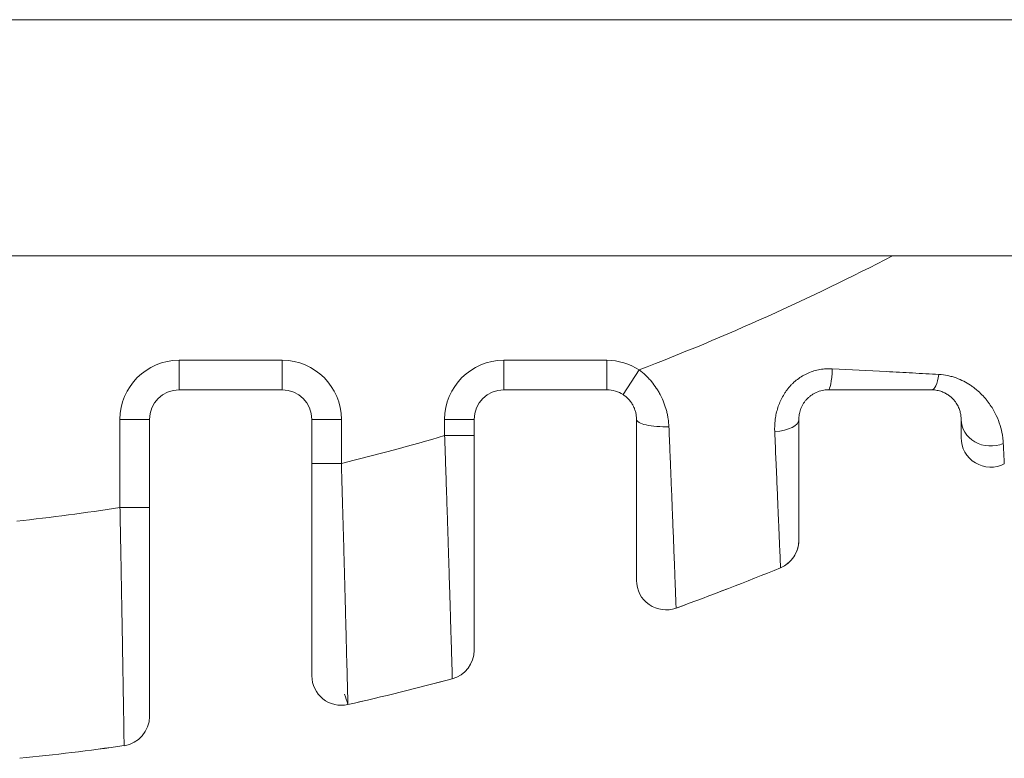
# Model space of a CAD drawing. Header units: millimetres. Extents: x 25069 to 61396, y 8621 to 21558.
# Tile 565 of 656: x 57318 to 57352, y 15867 to 15892. Entities that reach past the tile are written whole.
import ezdxf

# ---------------------------------------------------------------- set-up
doc = ezdxf.new("R2010")
doc.units = ezdxf.units.MM
doc.layers.add('10', color=7, linetype='Continuous')

msp = doc.modelspace()

# ---------------------------------------------------------------- linework, layer by layer
at = {"layer": '10', "color": 7, "linetype": 'Continuous', "lineweight": 20}
for p, q in [((57309.05, 15891.628), (57368.306, 15891.628)), ((57362.089, 15883.628), (57309.05, 15883.628)), ((57362.08, 15883.628), (57309.05, 15883.628)), ((57323.8, 15880.086), (57327.3, 15880.086)), ((57323.8, 15880.086), (57323.8, 15879.086)), ((57327.3, 15880.086), (57327.3, 15879.086)), ((57334.8, 15880.086), (57338.3, 15880.086)), ((57334.8, 15880.086), (57334.8, 15879.086)), ((57338.3, 15880.086), (57338.3, 15879.086)), ((57338.846, 15878.925), (57339.391, 15879.763)), ((57323.8, 15879.086), (57327.3, 15879.086)), ((57327.3, 15879.086), (57323.8, 15879.086)), ((57334.8, 15879.086), (57338.3, 15879.086)), ((57338.3, 15879.086), (57334.8, 15879.086)), ((57321.8, 15875.095), (57321.8, 15878.086)), ((57321.8, 15878.086), (57322.8, 15878.086)), ((57322.8, 15875.095), (57322.8, 15878.086)), ((57322.8, 15878.086), (57322.8, 15875.095)), ((57328.3, 15878.086), (57328.3, 15876.59)), ((57329.3, 15878.086), (57328.3, 15878.086)), ((57328.3, 15876.59), (57328.3, 15878.086)), ((57329.3, 15878.086), (57329.3, 15876.59)), ((57332.8, 15877.534), (57332.8, 15878.086)), ((57332.8, 15878.086), (57333.8, 15878.086)), ((57333.8, 15877.534), (57333.8, 15878.086)), ((57333.8, 15878.086), (57333.8, 15877.534)), ((57332.8, 15877.534), (57333.8, 15877.534)), ((57329.3, 15876.59), (57328.3, 15876.59)), ((57321.8, 15875.095), (57322.8, 15875.095))]:
    msp.add_line(p, q, dxfattribs=at)
for centre, radius, start, end in [((57309.05, 15958.628), 84.5, 291.04265, 297.43038), ((57323.8, 15878.086), 2, 90, 180), ((57327.3, 15878.086), 2, 0, 90), ((57334.8, 15878.086), 2, 90, 180), ((57338.3, 15878.086), 2, 56.9479, 90), ((57323.8, 15878.086), 1, 90, 180), ((57323.8, 15878.086), 1, 90, 180), ((57327.3, 15878.086), 1, 0, 90), ((57327.3, 15878.086), 1, 0, 90), ((57334.8, 15878.086), 1, 90, 180), ((57334.8, 15878.086), 1, 90, 180), ((57338.3, 15878.086), 1, 56.9479, 90), ((57338.3, 15878.086), 1, 56.9479, 90), ((57309.05, 15958.628), 84.5, 283.86559, 286.32378), ((57351.3, 15877.466), 1, 180, 297.5), ((57309.05, 15958.628), 84.5, 276.28462, 278.67837), ((57343.8, 15873.983), 1, 292.3201, 0), ((57309.05, 15958.628), 92.5, 289.97012, 292.32014), ((57309.05, 15958.628), 92.5, 289.97012, 292.32024), ((57340.3, 15872.63), 1, 180, 289.9701), ((57332.8, 15870.264), 1, 285.0441, 0), ((57329.3, 15869.397), 1, 180, 282.7861), ((57309.05, 15958.628), 92.5, 282.78607, 285.04412), ((57309.05, 15958.628), 92.5, 282.78607, 285.04412), ((57321.8, 15868.02), 1, 278.0099, 0), ((57309.05, 15958.628), 92.5, 275.80211, 278.0099), ((57309.05, 15958.628), 92.5, 275.80211, 278.0099)]:
    msp.add_arc(centre, radius, start, end, dxfattribs=at)
for centre, major_axis, ratio, start_param, end_param in [((57345.8, 15880.086), (0, 1), 0.139903, 3.141593, 4.421853), ((57349.3, 15880.086), (0, 1), 0.278347, 3.141593, 4.214821), ((57340.3, 15878.086), (1, 0), 0.253111, 3.141593, 4.810282), ((57343.8, 15878.086), (-1, 0), 0.429298, 1.753944, 3.141593), ((57351.3, 15878.086), (1, 0), 0.902928, 3.141593, 5.154738)]:
    msp.add_ellipse(centre, major_axis=major_axis, ratio=ratio, start_param=start_param, end_param=end_param, dxfattribs=at)
for points, knots in [([(57339.391, 15879.763), (57339.468, 15879.706), (57339.54, 15879.645), (57339.644, 15879.547), (57339.677, 15879.513), (57339.742, 15879.443), (57339.774, 15879.408), (57339.864, 15879.299), (57339.92, 15879.224), (57339.998, 15879.106), (57340.023, 15879.066), (57340.07, 15878.985), (57340.093, 15878.944), (57340.158, 15878.818), (57340.196, 15878.732), (57340.262, 15878.559), (57340.291, 15878.471), (57340.326, 15878.337), (57340.337, 15878.292), (57340.356, 15878.201), (57340.364, 15878.155), (57340.385, 15878.018), (57340.394, 15877.926), (57340.398, 15877.835)], [0, 0, 0, 0, 0.125, 0.125, 0.1875, 0.1875, 0.25, 0.25, 0.375, 0.375, 0.4375, 0.4375, 0.5, 0.5, 0.625, 0.625, 0.75, 0.75, 0.8125, 0.8125, 0.875, 0.875, 1, 1, 1, 1]), ([(57343.983, 15877.664), (57343.977, 15877.791), (57343.981, 15877.919), (57344.003, 15878.112), (57344.013, 15878.176), (57344.033, 15878.273), (57344.04, 15878.305), (57344.056, 15878.37), (57344.065, 15878.402), (57344.113, 15878.564), (57344.163, 15878.689), (57344.257, 15878.869), (57344.292, 15878.928), (57344.349, 15879.014), (57344.369, 15879.042), (57344.41, 15879.099), (57344.432, 15879.126), (57344.477, 15879.18), (57344.5, 15879.206), (57344.547, 15879.257), (57344.572, 15879.282), (57344.647, 15879.354), (57344.7, 15879.399), (57344.81, 15879.483), (57344.868, 15879.522), (57344.944, 15879.567), (57344.959, 15879.576), (57344.99, 15879.593), (57345.006, 15879.601), (57345.053, 15879.625), (57345.085, 15879.64), (57345.181, 15879.682), (57345.311, 15879.73), (57345.447, 15879.762), (57345.55, 15879.781), (57345.585, 15879.786), (57345.655, 15879.794), (57345.69, 15879.797), (57345.795, 15879.803), (57345.865, 15879.804), (57345.934, 15879.8)], [0, 0, 0, 0, 0.125, 0.125, 0.1875, 0.1875, 0.21875, 0.21875, 0.25, 0.25, 0.375, 0.375, 0.4375, 0.4375, 0.46875, 0.46875, 0.5, 0.5, 0.53125, 0.53125, 0.5625, 0.5625, 0.625, 0.625, 0.6875, 0.6875, 0.703125, 0.703125, 0.71875, 0.71875, 0.75, 0.75, 0.8125, 0.875, 0.875, 0.90625, 0.90625, 0.9375, 0.9375, 1, 1, 1, 1]), ([(57345.934, 15879.8), (57346.546, 15879.768), (57347.153, 15879.736), (57348.057, 15879.689), (57348.357, 15879.673), (57348.954, 15879.641), (57349.25, 15879.625), (57349.545, 15879.609)], [0, 0, 0, 0, 0.5, 0.5, 0.75, 0.75, 1, 1, 1, 1]), ([(57349.545, 15879.609), (57349.649, 15879.604), (57349.75, 15879.59), (57349.896, 15879.559), (57349.944, 15879.547), (57350.015, 15879.527), (57350.038, 15879.52), (57350.085, 15879.505), (57350.108, 15879.497), (57350.221, 15879.456), (57350.307, 15879.418), (57350.469, 15879.334), (57350.546, 15879.288), (57350.637, 15879.227), (57350.655, 15879.215), (57350.69, 15879.19), (57350.708, 15879.177), (57350.759, 15879.138), (57350.792, 15879.112), (57350.888, 15879.032), (57350.947, 15878.976), (57351.057, 15878.864), (57351.108, 15878.806), (57351.18, 15878.719), (57351.214, 15878.675), (57351.246, 15878.631), (57351.267, 15878.601), (57351.278, 15878.586), (57351.328, 15878.512), (57351.365, 15878.453), (57351.432, 15878.335), (57351.462, 15878.277), (57351.544, 15878.103), (57351.587, 15877.99), (57351.654, 15877.77), (57351.679, 15877.663), (57351.705, 15877.51), (57351.712, 15877.46), (57351.723, 15877.363), (57351.726, 15877.316), (57351.728, 15877.27)], [0, 0, 0, 0, 0.0625, 0.0625, 0.09375, 0.09375, 0.109375, 0.109375, 0.125, 0.125, 0.1875, 0.1875, 0.25, 0.25, 0.265625, 0.265625, 0.28125, 0.28125, 0.3125, 0.3125, 0.375, 0.375, 0.4375, 0.4375, 0.46875, 0.484375, 0.484375, 0.5, 0.5, 0.5625, 0.5625, 0.625, 0.625, 0.75, 0.75, 0.875, 0.875, 0.9375, 0.9375, 1, 1, 1, 1]), ([(57345.8, 15879.086), (57345.766, 15879.086), (57345.731, 15879.085), (57345.661, 15879.077), (57345.626, 15879.072), (57345.523, 15879.05), (57345.455, 15879.028), (57345.374, 15878.991), (57345.358, 15878.984), (57345.326, 15878.967), (57345.311, 15878.958), (57345.265, 15878.931), (57345.206, 15878.893), (57345.152, 15878.848), (57345.113, 15878.813), (57345.101, 15878.801), (57345.076, 15878.776), (57345.064, 15878.763), (57345.041, 15878.737), (57345.03, 15878.724), (57345.009, 15878.697), (57344.978, 15878.657), (57344.951, 15878.616), (57344.919, 15878.56), (57344.904, 15878.531), (57344.885, 15878.488), (57344.878, 15878.474), (57344.867, 15878.445), (57344.861, 15878.43), (57344.836, 15878.358), (57344.822, 15878.302), (57344.804, 15878.192), (57344.8, 15878.138), (57344.8, 15878.086)], [0, 0, 0, 0, 0.0625, 0.0625, 0.125, 0.125, 0.25, 0.25, 0.28125, 0.28125, 0.3125, 0.3125, 0.375, 0.4375, 0.4375, 0.46875, 0.46875, 0.5, 0.5, 0.53125, 0.53125, 0.5625, 0.625, 0.625, 0.6875, 0.6875, 0.71875, 0.71875, 0.75, 0.75, 0.875, 0.875, 1, 1, 1, 1]), ([(57349.3, 15879.086), (57349.014, 15879.086), (57348.726, 15879.086), (57348.147, 15879.086), (57347.856, 15879.086), (57346.979, 15879.086), (57346.391, 15879.086), (57345.8, 15879.086)], [0, 0, 0, 0, 0.25, 0.25, 0.5, 0.5, 1, 1, 1, 1]), ([(57350.3, 15878.086), (57350.3, 15878.121), (57350.299, 15878.159), (57350.292, 15878.218), (57350.289, 15878.238), (57350.282, 15878.279), (57350.277, 15878.301), (57350.262, 15878.365), (57350.248, 15878.41), (57350.211, 15878.504), (57350.187, 15878.552), (57350.143, 15878.626), (57350.127, 15878.651), (57350.09, 15878.701), (57350.07, 15878.726), (57350.025, 15878.776), (57350, 15878.801), (57349.946, 15878.851), (57349.916, 15878.875), (57349.867, 15878.911), (57349.849, 15878.922), (57349.813, 15878.945), (57349.794, 15878.956), (57349.734, 15878.989), (57349.691, 15879.009), (57349.619, 15879.035), (57349.594, 15879.043), (57349.541, 15879.057), (57349.513, 15879.064), (57349.456, 15879.075), (57349.427, 15879.079), (57349.365, 15879.085), (57349.334, 15879.086), (57349.3, 15879.086)], [0, 0, 0, 0, 0.125, 0.125, 0.1875, 0.1875, 0.25, 0.25, 0.375, 0.375, 0.5, 0.5, 0.5625, 0.5625, 0.625, 0.625, 0.6875, 0.6875, 0.75, 0.75, 0.78125, 0.78125, 0.8125, 0.8125, 0.875, 0.875, 0.90625, 0.90625, 0.9375, 0.9375, 0.96875, 0.96875, 1, 1, 1, 1]), ([(57339.3, 15878.086), (57339.3, 15878.125), (57339.298, 15878.164), (57339.291, 15878.222), (57339.288, 15878.242), (57339.282, 15878.281), (57339.277, 15878.3), (57339.264, 15878.358), (57339.252, 15878.397), (57339.224, 15878.473), (57339.207, 15878.511), (57339.183, 15878.557), (57339.178, 15878.566), (57339.167, 15878.585), (57339.151, 15878.612), (57339.134, 15878.639), (57339.098, 15878.691), (57339.072, 15878.724), (57339.029, 15878.772), (57339.014, 15878.787), (57338.983, 15878.818), (57338.967, 15878.832), (57338.917, 15878.875), (57338.882, 15878.901), (57338.846, 15878.925)], [0, 0, 0, 0, 0.125, 0.125, 0.1875, 0.1875, 0.25, 0.25, 0.375, 0.375, 0.5, 0.5, 0.53125, 0.53125, 0.5625, 0.625, 0.625, 0.75, 0.75, 0.8125, 0.8125, 0.875, 0.875, 1, 1, 1, 1]), ([(57339.3, 15872.63), (57339.3, 15872.63), (57339.3, 15872.63), (57339.3, 15872.632), (57339.3, 15872.637), (57339.3, 15872.647), (57339.3, 15872.673), (57339.3, 15872.724), (57339.3, 15872.852), (57339.3, 15872.97), (57339.3, 15873.054), (57339.3, 15873.072), (57339.3, 15873.107), (57339.3, 15873.163), (57339.3, 15873.222), (57339.3, 15873.346), (57339.3, 15873.525), (57339.3, 15873.837), (57339.3, 15874.073), (57339.3, 15874.323), (57339.3, 15874.454), (57339.3, 15874.726), (57339.3, 15875.008), (57339.3, 15875.311), (57339.3, 15875.546), (57339.3, 15875.626), (57339.3, 15875.787), (57339.3, 15875.87), (57339.3, 15876.118), (57339.3, 15876.287), (57339.3, 15876.631), (57339.3, 15876.981), (57339.3, 15877.524), (57339.3, 15877.897), (57339.3, 15878.086)], [0, 0, 0, 0, 0.014928, 0.014928, 0.030564, 0.061837, 0.061837, 0.124381, 0.186925, 0.249469, 0.249469, 0.265105, 0.265105, 0.280741, 0.312013, 0.312013, 0.374558, 0.437102, 0.499646, 0.499646, 0.56219, 0.56219, 0.624735, 0.687279, 0.687279, 0.718551, 0.718551, 0.749823, 0.749823, 0.812367, 0.812367, 0.874912, 0.937456, 1, 1, 1, 1]), ([(57344.8, 15878.086), (57344.8, 15877.789), (57344.8, 15877.501), (57344.8, 15877.156), (57344.8, 15877.088), (57344.8, 15876.952), (57344.8, 15876.885), (57344.8, 15876.686), (57344.8, 15876.558), (57344.8, 15876.184), (57344.8, 15875.95), (57344.8, 15875.515), (57344.8, 15875.313), (57344.8, 15874.944), (57344.8, 15874.781), (57344.8, 15874.498), (57344.8, 15874.378), (57344.8, 15874.256), (57344.8, 15874.233), (57344.8, 15874.2), (57344.8, 15874.19), (57344.8, 15874.17), (57344.8, 15874.121), (57344.8, 15874.083), (57344.8, 15874.008), (57344.8, 15873.983), (57344.8, 15873.983)], [0, 0, 0, 0, 0.125, 0.125, 0.15625, 0.15625, 0.1875, 0.1875, 0.25, 0.25, 0.375, 0.375, 0.5, 0.5, 0.625, 0.625, 0.75, 0.75, 0.78125, 0.78125, 0.796875, 0.796875, 0.8125, 0.875, 0.875, 1, 1, 1, 1]), ([(57350.3, 15877.466), (57350.3, 15877.466), (57350.3, 15877.48), (57350.3, 15877.532), (57350.3, 15877.572), (57350.3, 15877.677), (57350.3, 15877.742), (57350.3, 15877.896), (57350.3, 15877.985), (57350.3, 15878.086)], [0, 0, 0, 0, 0.25, 0.25, 0.5, 0.5, 0.75, 0.75, 1, 1, 1, 1]), ([(57340.398, 15877.835), (57340.407, 15877.62), (57340.425, 15877.197), (57340.45, 15876.583), (57340.466, 15876.187), (57340.482, 15875.799), (57340.49, 15875.608), (57340.499, 15875.374), (57340.501, 15875.327), (57340.505, 15875.235), (57340.51, 15875.097), (57340.515, 15874.962), (57340.526, 15874.697), (57340.539, 15874.356), (57340.552, 15874.039), (57340.561, 15873.81), (57340.565, 15873.697), (57340.569, 15873.588), (57340.572, 15873.517), (57340.574, 15873.481), (57340.58, 15873.305), (57340.591, 15873.041), (57340.604, 15872.692), (57340.612, 15872.491), (57340.617, 15872.352), (57340.619, 15872.286), (57340.622, 15872.224), (57340.623, 15872.184), (57340.624, 15872.165), (57340.628, 15872.07), (57340.633, 15871.938), (57340.638, 15871.796), (57340.64, 15871.738), (57340.641, 15871.709), (57340.641, 15871.702), (57340.642, 15871.692), (57340.642, 15871.69), (57340.642, 15871.69)], [0, 0, 0, 0, 0.062522, 0.125044, 0.187565, 0.187565, 0.250087, 0.250087, 0.265718, 0.265718, 0.281348, 0.312609, 0.312609, 0.375131, 0.437652, 0.437652, 0.468913, 0.484544, 0.484544, 0.500174, 0.500174, 0.562696, 0.625218, 0.68774, 0.68774, 0.719, 0.734631, 0.734631, 0.750261, 0.750261, 0.812783, 0.875305, 0.937827, 0.937827, 0.969087, 0.969087, 1, 1, 1, 1]), ([(57333.06, 15869.298), (57333.06, 15869.298), (57333.06, 15869.312), (57333.059, 15869.346), (57333.058, 15869.354), (57333.058, 15869.371), (57333.058, 15869.381), (57333.057, 15869.412), (57333.056, 15869.436), (57333.054, 15869.517), (57333.05, 15869.651), (57333.044, 15869.837), (57333.04, 15869.995), (57333.038, 15870.051), (57333.035, 15870.14), (57333.034, 15870.171), (57333.032, 15870.233), (57333.032, 15870.265), (57333.027, 15870.427), (57333.023, 15870.568), (57333.013, 15870.871), (57333.009, 15871.033), (57332.998, 15871.377), (57332.993, 15871.56), (57332.985, 15871.802), (57332.984, 15871.851), (57332.981, 15871.95), (57332.976, 15872.099), (57332.971, 15872.253), (57332.962, 15872.565), (57332.948, 15872.996), (57332.934, 15873.455), (57332.923, 15873.81), (57332.919, 15873.93), (57332.913, 15874.113), (57332.911, 15874.174), (57332.907, 15874.297), (57332.905, 15874.359), (57332.895, 15874.668), (57332.887, 15874.919), (57332.871, 15875.426), (57332.862, 15875.683), (57332.845, 15876.203), (57332.836, 15876.466), (57332.825, 15876.799), (57332.823, 15876.866), (57332.819, 15876.999), (57332.812, 15877.2), (57332.805, 15877.4), (57332.8, 15877.534)], [0, 0, 0, 0, 0.0625, 0.0625, 0.078125, 0.078125, 0.09375, 0.09375, 0.125, 0.125, 0.1875, 0.25, 0.25, 0.28125, 0.28125, 0.296875, 0.296875, 0.3125, 0.3125, 0.375, 0.375, 0.4375, 0.4375, 0.5, 0.5, 0.515625, 0.515625, 0.53125, 0.5625, 0.5625, 0.625, 0.6875, 0.6875, 0.71875, 0.71875, 0.734375, 0.734375, 0.75, 0.75, 0.8125, 0.8125, 0.875, 0.875, 0.9375, 0.9375, 0.953125, 0.953125, 0.96875, 1, 1, 1, 1]), ([(57333.8, 15877.534), (57333.8, 15877.416), (57333.8, 15877.299), (57333.8, 15877.123), (57333.8, 15877.064), (57333.8, 15876.947), (57333.8, 15876.888), (57333.8, 15876.595), (57333.8, 15876.364), (57333.8, 15875.906), (57333.8, 15875.68), (57333.8, 15875.234), (57333.8, 15875.013), (57333.8, 15874.74), (57333.8, 15874.686), (57333.8, 15874.578), (57333.8, 15874.524), (57333.8, 15874.363), (57333.8, 15874.257), (57333.8, 15873.944), (57333.8, 15873.539), (57333.8, 15873.158), (57333.8, 15872.79), (57333.8, 15872.613), (57333.8, 15872.27), (57333.8, 15872.109), (57333.8, 15871.803), (57333.8, 15871.66), (57333.8, 15871.392), (57333.8, 15871.267), (57333.8, 15871.123), (57333.8, 15871.095), (57333.8, 15871.039), (57333.8, 15871.012), (57333.8, 15870.933), (57333.8, 15870.883), (57333.8, 15870.743), (57333.8, 15870.578), (57333.8, 15870.458), (57333.8, 15870.386), (57333.8, 15870.365), (57333.8, 15870.337), (57333.8, 15870.329), (57333.8, 15870.314), (57333.8, 15870.307), (57333.8, 15870.276), (57333.8, 15870.264), (57333.8, 15870.264)], [0, 0, 0, 0, 0.03125, 0.03125, 0.046875, 0.046875, 0.0625, 0.0625, 0.125, 0.125, 0.1875, 0.1875, 0.25, 0.25, 0.265625, 0.265625, 0.28125, 0.28125, 0.3125, 0.3125, 0.375, 0.4375, 0.4375, 0.5, 0.5, 0.5625, 0.5625, 0.625, 0.625, 0.6875, 0.6875, 0.703125, 0.703125, 0.71875, 0.71875, 0.75, 0.75, 0.8125, 0.875, 0.875, 0.90625, 0.90625, 0.921875, 0.921875, 0.9375, 0.9375, 1, 1, 1, 1]), ([(57344.18, 15873.058), (57344.18, 15873.058), (57344.18, 15873.072), (57344.177, 15873.134), (57344.174, 15873.203), (57344.172, 15873.255), (57344.172, 15873.265), (57344.171, 15873.288), (57344.17, 15873.299), (57344.169, 15873.335), (57344.168, 15873.361), (57344.162, 15873.497), (57344.156, 15873.631), (57344.143, 15873.946), (57344.136, 15874.128), (57344.126, 15874.36), (57344.125, 15874.387), (57344.123, 15874.439), (57344.119, 15874.52), (57344.116, 15874.602), (57344.108, 15874.772), (57344.103, 15874.889), (57344.088, 15875.256), (57344.077, 15875.518), (57344.058, 15875.939), (57344.052, 15876.084), (57344.044, 15876.27), (57344.042, 15876.308), (57344.039, 15876.383), (57344.034, 15876.497), (57344.029, 15876.613), (57344.012, 15877.003), (57343.998, 15877.327), (57343.983, 15877.664)], [0, 0, 0, 0, 0.0625, 0.125, 0.1875, 0.1875, 0.203125, 0.203125, 0.21875, 0.21875, 0.25, 0.25, 0.375, 0.375, 0.5, 0.5, 0.515625, 0.515625, 0.53125, 0.5625, 0.5625, 0.625, 0.625, 0.75, 0.75, 0.8125, 0.8125, 0.828125, 0.828125, 0.84375, 0.875, 0.875, 1, 1, 1, 1]), ([(57351.728, 15877.27), (57351.734, 15877.157), (57351.739, 15877.058), (57351.747, 15876.886), (57351.751, 15876.814), (57351.756, 15876.697), (57351.759, 15876.653), (57351.761, 15876.594), (57351.762, 15876.579), (57351.762, 15876.579)], [0, 0, 0, 0, 0.250236, 0.250236, 0.500472, 0.500472, 0.750708, 0.750708, 1, 1, 1, 1]), ([(57328.3, 15869.397), (57328.3, 15869.397), (57328.3, 15869.409), (57328.3, 15869.445), (57328.3, 15869.46), (57328.3, 15869.496), (57328.3, 15869.516), (57328.3, 15869.587), (57328.3, 15869.704), (57328.3, 15869.866), (57328.3, 15870.004), (57328.3, 15870.052), (57328.3, 15870.13), (57328.3, 15870.157), (57328.3, 15870.211), (57328.3, 15870.239), (57328.3, 15870.38), (57328.3, 15870.503), (57328.3, 15870.767), (57328.3, 15870.909), (57328.3, 15871.209), (57328.3, 15871.369), (57328.3, 15871.707), (57328.3, 15871.883), (57328.3, 15872.246), (57328.3, 15872.623), (57328.3, 15873.025), (57328.3, 15873.284), (57328.3, 15873.336), (57328.3, 15873.441), (57328.3, 15873.494), (57328.3, 15873.654), (57328.3, 15873.761), (57328.3, 15874.085), (57328.3, 15874.304), (57328.3, 15874.747), (57328.3, 15874.971), (57328.3, 15875.426), (57328.3, 15875.656), (57328.3, 15876.006), (57328.3, 15876.122), (57328.3, 15876.356), (57328.3, 15876.473), (57328.3, 15876.59)], [0, 0, 0, 0, 0.0625, 0.0625, 0.09375, 0.09375, 0.125, 0.125, 0.1875, 0.25, 0.25, 0.28125, 0.28125, 0.296875, 0.296875, 0.3125, 0.3125, 0.375, 0.375, 0.4375, 0.4375, 0.5, 0.5, 0.5625, 0.5625, 0.625, 0.6875, 0.6875, 0.703125, 0.703125, 0.71875, 0.71875, 0.75, 0.75, 0.8125, 0.8125, 0.875, 0.875, 0.9375, 0.9375, 0.96875, 0.96875, 1, 1, 1, 1]), ([(57329.3, 15876.59), (57329.304, 15876.457), (57329.308, 15876.324), (57329.316, 15876.057), (57329.32, 15875.924), (57329.331, 15875.526), (57329.339, 15875.264), (57329.353, 15874.747), (57329.361, 15874.492), (57329.375, 15873.987), (57329.382, 15873.738), (57329.392, 15873.37), (57329.395, 15873.248), (57329.399, 15873.096), (57329.4, 15873.066), (57329.402, 15873.006), (57329.404, 15872.916), (57329.407, 15872.827), (57329.415, 15872.533), (57329.427, 15872.076), (57329.438, 15871.649), (57329.447, 15871.339), (57329.449, 15871.238), (57329.453, 15871.088), (57329.455, 15871.039), (57329.457, 15870.941), (57329.458, 15870.893), (57329.465, 15870.653), (57329.469, 15870.472), (57329.478, 15870.132), (57329.482, 15869.972), (57329.49, 15869.673), (57329.494, 15869.534), (57329.498, 15869.373), (57329.498, 15869.342), (57329.5, 15869.28), (57329.501, 15869.25), (57329.503, 15869.163), (57329.504, 15869.107), (57329.508, 15868.952), (57329.513, 15868.769), (57329.516, 15868.637), (57329.518, 15868.557), (57329.519, 15868.533), (57329.52, 15868.493), (57329.52, 15868.476), (57329.521, 15868.435), (57329.522, 15868.422), (57329.522, 15868.421)], [0, 0, 0, 0, 0.031257, 0.031257, 0.062515, 0.062515, 0.12503, 0.12503, 0.187545, 0.187545, 0.25006, 0.25006, 0.281317, 0.281317, 0.289132, 0.289132, 0.296946, 0.312575, 0.312575, 0.37509, 0.437605, 0.437605, 0.468862, 0.468862, 0.484491, 0.484491, 0.50012, 0.50012, 0.562635, 0.562635, 0.62515, 0.62515, 0.687665, 0.687665, 0.703294, 0.703294, 0.718922, 0.718922, 0.75018, 0.75018, 0.812695, 0.87521, 0.87521, 0.906467, 0.906467, 0.937725, 0.937725, 1, 1, 1, 1]), ([(57321.94, 15867.03), (57321.94, 15867.03), (57321.94, 15867.043), (57321.939, 15867.076), (57321.939, 15867.084), (57321.939, 15867.1), (57321.938, 15867.128), (57321.938, 15867.162), (57321.936, 15867.24), (57321.934, 15867.369), (57321.931, 15867.547), (57321.929, 15867.7), (57321.928, 15867.754), (57321.927, 15867.84), (57321.926, 15867.869), (57321.925, 15867.929), (57321.925, 15867.96), (57321.922, 15868.117), (57321.92, 15868.253), (57321.915, 15868.546), (57321.913, 15868.703), (57321.907, 15869.038), (57321.904, 15869.216), (57321.898, 15869.593), (57321.895, 15869.789), (57321.888, 15870.196), (57321.881, 15870.618), (57321.873, 15871.068), (57321.868, 15871.359), (57321.867, 15871.418), (57321.865, 15871.536), (57321.864, 15871.596), (57321.86, 15871.776), (57321.858, 15871.897), (57321.852, 15872.262), (57321.848, 15872.509), (57321.839, 15873.01), (57321.834, 15873.263), (57321.827, 15873.649), (57321.825, 15873.778), (57321.821, 15873.974), (57321.82, 15874.039), (57321.818, 15874.17), (57321.816, 15874.236), (57321.81, 15874.566), (57321.805, 15874.83), (57321.8, 15875.095)], [0, 0, 0, 0, 0.0625, 0.0625, 0.078125, 0.078125, 0.09375, 0.125, 0.125, 0.1875, 0.25, 0.25, 0.28125, 0.28125, 0.296875, 0.296875, 0.3125, 0.3125, 0.375, 0.375, 0.4375, 0.4375, 0.5, 0.5, 0.5625, 0.5625, 0.625, 0.6875, 0.6875, 0.703125, 0.703125, 0.71875, 0.71875, 0.75, 0.75, 0.8125, 0.8125, 0.875, 0.875, 0.90625, 0.90625, 0.921875, 0.921875, 0.9375, 0.9375, 1, 1, 1, 1]), ([(57322.8, 15875.095), (57322.8, 15874.863), (57322.8, 15874.631), (57322.8, 15874.343), (57322.8, 15874.285), (57322.8, 15874.17), (57322.8, 15873.998), (57322.8, 15873.828), (57322.8, 15873.49), (57322.8, 15873.045), (57322.8, 15872.612), (57322.8, 15872.292), (57322.8, 15872.186), (57322.8, 15872.028), (57322.8, 15871.976), (57322.8, 15871.872), (57322.8, 15871.821), (57322.8, 15871.566), (57322.8, 15871.171), (57322.8, 15870.801), (57322.8, 15870.443), (57322.8, 15870.271), (57322.8, 15869.94), (57322.8, 15869.784), (57322.8, 15869.49), (57322.8, 15869.352), (57322.8, 15869.095), (57322.8, 15868.975), (57322.8, 15868.838), (57322.8, 15868.811), (57322.8, 15868.758), (57322.8, 15868.732), (57322.8, 15868.657), (57322.8, 15868.609), (57322.8, 15868.475), (57322.8, 15868.318), (57322.8, 15868.205), (57322.8, 15868.136), (57322.8, 15868.116), (57322.8, 15868.09), (57322.8, 15868.082), (57322.8, 15868.068), (57322.8, 15868.061), (57322.8, 15868.032), (57322.8, 15868.02), (57322.8, 15868.02)], [0, 0, 0, 0, 0.0625, 0.0625, 0.078125, 0.078125, 0.09375, 0.125, 0.125, 0.1875, 0.25, 0.25, 0.28125, 0.28125, 0.296875, 0.296875, 0.3125, 0.3125, 0.375, 0.4375, 0.4375, 0.5, 0.5, 0.5625, 0.5625, 0.625, 0.625, 0.6875, 0.6875, 0.703125, 0.703125, 0.71875, 0.71875, 0.75, 0.75, 0.8125, 0.875, 0.875, 0.90625, 0.90625, 0.921875, 0.921875, 0.9375, 0.9375, 1, 1, 1, 1]), ([(57344.18, 15873.058), (57344.271, 15873.096), (57344.357, 15873.147), (57344.509, 15873.271), (57344.576, 15873.345), (57344.686, 15873.508), (57344.728, 15873.598), (57344.786, 15873.786), (57344.8, 15873.885), (57344.8, 15873.983)], [0, 0, 0, 0, 0.25, 0.25, 0.5, 0.5, 0.75, 0.75, 1, 1, 1, 1])]:
    msp.add_open_spline(points, degree=3, knots=knots, dxfattribs=at)
for points in [[(57344.18, 15873.058), (57343.011, 15872.578), (57341.831, 15872.122), (57340.642, 15871.69)], [(57333.06, 15869.298), (57331.887, 15868.983), (57330.707, 15868.691), (57329.522, 15868.421)], [(57329.411, 15868.78), (57329.448, 15868.66), (57329.485, 15868.541), (57329.522, 15868.422)], [(57321.94, 15867.03), (57320.763, 15866.865), (57319.584, 15866.722), (57318.402, 15866.602)]]:
    msp.add_open_spline(points, degree=3, dxfattribs=at)

doc.saveas('drawing.dxf')
